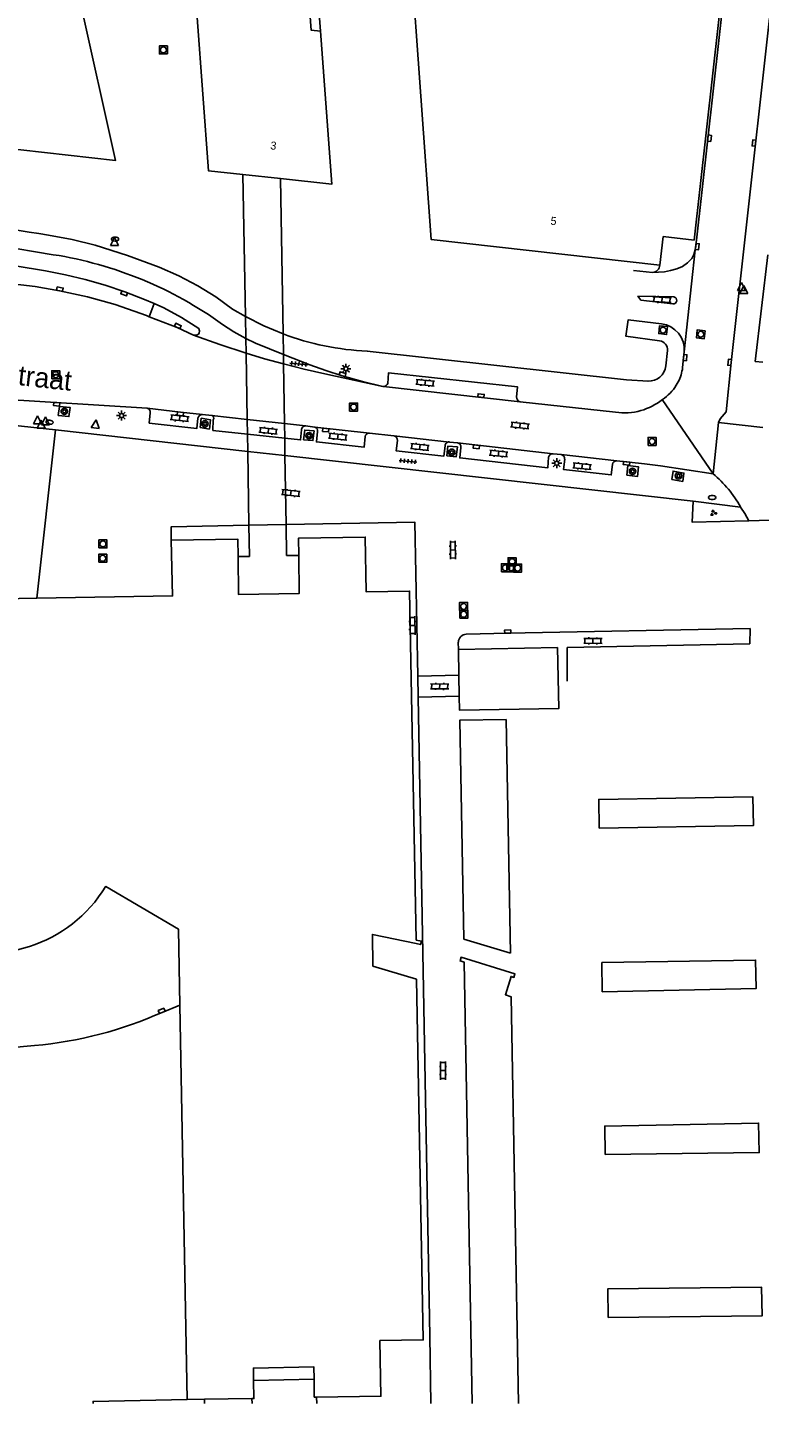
# Model space of a CAD drawing. Extents: x 131000 to 133014, y 396499 to 399001.
# Drawn here: x 132652.8 to 132744.3, y 396500 to 396671.9 of the extents above; entities that cross this region are included whole.
import ezdxf

# ---------------------------------------------------------------- set-up
doc = ezdxf.new("R2010")
doc.units = 0
for name, color, linetype in [('gg-afsc-hekwerk', 7, 'Continuous'), ('gg-afsc-muur', 7, 'Continuous'), ('gg-anno-huisnummerreeks BGT', 7, 'Continuous'), ('gg-anno-openbare ruimte label', 7, 'Continuous'), ('gg-bbg-bijgebouw', 7, 'Continuous'), ('gg-bbg-hoofdgebouw', 7, 'Continuous'), ('gg-bbg-luifel en loopbrug', 7, 'Continuous'), ('gg-bbg-onder overbouw', 7, 'Continuous'), ('gg-bbg-pand overbouw', 7, 'Continuous'), ('gg-knt-verharding', 7, 'Continuous'), ('gg-knt-verharding nz', 7, 'Continuous'), ('gt-grn-weggrens', 7, 'Continuous'), ('gt-symb-boom', 7, 'Continuous'), ('gt-symb-brandkraan', 7, 'Continuous'), ('gt-symb-groenvak', 7, 'Continuous'), ('gt-symb-klinker verharding', 7, 'Continuous'), ('gt-symb-kolk', 7, 'Continuous'), ('gt-symb-lichtmast', 7, 'Continuous'), ('gt-symb-rioolschacht', 7, 'Continuous'), ('gt-symb-tegel verharding', 7, 'Continuous'), ('gt-symb-waterafsluiter', 7, 'Continuous')]:
    doc.layers.add(name, color=color, linetype=linetype)

# ---------------------------------------------------------------- blocks, each defined once
blk = doc.blocks.new('gt0-KL1')
at = {"layer": 'gt-symb-klinker verharding'}
for p, q in [((-1.15, 0.3), (1.15, 0.3)), ((-1, -0.3), (-1, 0.3)), ((-0.5, 0.3), (-0.5, 0.45)), ((0, -0.3), (0, 0.3)), ((0.5, 0.3), (0.5, 0.45)), ((1, -0.3), (1, 0.3)), ((-1.15, -0.3), (1.15, -0.3)), ((-0.5, -0.45), (-0.5, -0.3)), ((0.5, -0.45), (0.5, -0.3))]:
    blk.add_line(p, q, dxfattribs=at)
blk = doc.blocks.new('gt0-KOLK')
at = {"layer": 'gt-symb-kolk'}
blk.add_lwpolyline([(0, 0), (0.38, 0), (0.38, 0.4), (-0.38, 0.4), (-0.38, 0), (0, 0)], dxfattribs=at)
blk = doc.blocks.new('gt0-RS')
at = {"layer": 'gt-symb-rioolschacht'}
blk.add_lwpolyline([(-0.5, -0.5), (0.5, -0.5), (0.5, 0.5), (-0.5, 0.5)], close=True, dxfattribs=at)
blk.add_circle((0, 0), 0.375, dxfattribs=at)
blk = doc.blocks.new('gt0-WAFSL')
at = {"layer": 'gt-symb-waterafsluiter'}
for p, q in [((-0.5, -0.33), (0, 0.67)), ((0, 0.67), (0.5, -0.33)), ((0.5, -0.33), (-0.5, -0.33))]:
    blk.add_line(p, q, dxfattribs=at)
blk = doc.blocks.new('gt0-BOOM')
at = {"layer": 'gt-symb-boom'}
for radius in [0.4, 0.2]:
    blk.add_circle((0, 0), radius, dxfattribs=at)
blk = doc.blocks.new('gt0-BR')
at = {"layer": 'gt-symb-brandkraan'}
for centre, radius, start, end in [((-0.24, 0), 0.206, 107.5669, 252.4331), ((0.6, -2.66), 3, 106.892, 107.5669), ((0, -0.69), 0.938, 73.108, 106.892), ((-0.6, -2.66), 3, 72.4331, 73.108), ((0.24, 0), 0.206, 287.567, 72.4331), ((0.6, 2.66), 3, 252.4331, 253.108), ((0, 0.69), 0.938, 253.108, 286.8921), ((-0.6, 2.66), 3, 286.8921, 287.567)]:
    blk.add_arc(centre, radius, start, end, dxfattribs=at)
blk = doc.blocks.new('gt0-GRVAK')
at = {"layer": 'gt-symb-groenvak'}
for p, q in [((-0.11, 0.19), (-0.23, 0.24)), ((-0.18, 0.15), (0.09, 0.15)), ((-0.09, 0.21), (-0.16, 0.32)), ((-0.05, 0.21), (-0.05, 0.39)), ((0, 0.21), (0.06, 0.32)), ((0.02, 0.19), (0.13, 0.24)), ((0.26, -0.05), (0.2, 0.06)), ((0.3, -0.05), (0.3, 0.13)), ((0.35, -0.05), (0.41, 0.06)), ((-0.24, -0.23), (-0.36, -0.18)), ((-0.32, -0.26), (-0.05, -0.26)), ((-0.23, -0.21), (-0.29, -0.09)), ((-0.18, -0.2), (-0.18, -0.02)), ((-0.14, -0.21), (-0.07, -0.09)), ((-0.12, -0.23), (0, -0.18)), ((0.24, -0.07), (0.12, -0.02)), ((0.17, -0.11), (0.44, -0.11)), ((0.37, -0.07), (0.49, -0.02))]:
    blk.add_line(p, q, dxfattribs=at)
blk = doc.blocks.new('gt0-TEG1')
at = {"layer": 'gt-symb-tegel verharding'}
for p, q in [((-1.12, 0), (1.12, 0)), ((-0.9, -0.25), (-0.9, 0.25)), ((-0.45, -0.25), (-0.45, 0.25)), ((0, -0.25), (0, 0.25)), ((0.45, -0.25), (0.45, 0.25)), ((0.9, -0.25), (0.9, 0.25))]:
    blk.add_line(p, q, dxfattribs=at)
blk = doc.blocks.new('gt0-LMAST')
at = {"layer": 'gt-symb-lichtmast'}
for p, q in [((-0.18, 0.17), (-0.45, 0.44)), ((-0.01, 0.25), (-0.01, 0.62)), ((0.17, 0.17), (0.44, 0.44)), ((-0.26, 0), (-0.63, 0)), ((-0.18, -0.18), (-0.45, -0.45)), ((-0.01, -0.25), (-0.01, -0.63)), ((0.44, -0.45), (0.17, -0.18)), ((0.24, 0), (0.62, 0))]:
    blk.add_line(p, q, dxfattribs=at)
blk.add_circle((-0.01, 0), 0.25, dxfattribs=at)

msp = doc.modelspace()

# ---------------------------------------------------------------- linework, layer by layer
at = {"layer": 'gg-afsc-hekwerk'}
msp.add_line((132742.96, 396610.31), (132749.11, 396610.49), dxfattribs=at)
msp.add_lwpolyline([(132735.97, 396612.74), (132735.88, 396610.11), (132742.96, 396610.31)], dxfattribs=at)
at = {"layer": 'gg-afsc-muur'}
for p, q in [((132653.96, 396600.64), (132656.29, 396621.65)), ((132656.29, 396621.65), (132680.32, 396618.96)), ((132680.32, 396618.96), (132684.97, 396618.44)), ((132684.97, 396618.44), (132735.97, 396612.74))]:
    msp.add_line(p, q, dxfattribs=at)
for points in [[(132720.26, 396590.25), (132720.25, 396594.45), (132743.07, 396594.94)], [(132653.67, 396544.72), (132650.5, 396544.46), (132647.33, 396544.36), (132644.33, 396544.43), (132641.33, 396544.66), (132638.44, 396545.06), (132635.58, 396545.61), (132632.44, 396546.39), (132629.35, 396547.32), (132626.4, 396548.39), (132623.51, 396549.6), (132621.65, 396550.5), (132619.86, 396551.55)]]:
    msp.add_lwpolyline(points, dxfattribs=at)
at = {"layer": 'gg-bbg-bijgebouw'}
for p, q in [((132706.65, 396594.22), (132706.7, 396591.02)), ((132706.7, 396591.02), (132706.74, 396588.38))]:
    msp.add_line(p, q, dxfattribs=at)
for points in [[(132706.74, 396588.38), (132706.77, 396586.64), (132719.18, 396586.83), (132719.02, 396594.45), (132706.65, 396594.22)], [(132713.17, 396556.27), (132707.34, 396558.03), (132706.82, 396585.37), (132712.6, 396585.45), (132713.17, 396556.27)], [(132714.17, 396500), (132713.23, 396550.83), (132712.53, 396551.07), (132713.23, 396553.36), (132713.58, 396553.23), (132713.72, 396553.69), (132706.98, 396555.75), (132706.87, 396555.31), (132707.37, 396555.16), (132708.39, 396500)]]:
    msp.add_lwpolyline(points, dxfattribs=at)
at = {"layer": 'gg-bbg-hoofdgebouw'}
for p, q in [((132672.77, 396500.49), (132671.84, 396549.78)), ((132672.77, 396500.49), (132674.91, 396500.52)), ((132674.91, 396500.52), (132680.85, 396500.61))]:
    msp.add_line(p, q, dxfattribs=at)
for points in [[(132693.73, 396694.99), (132694.8, 396680.88), (132700.66, 396681.29), (132703.23, 396645.46), (132731.83, 396642.24)], [(132736.12, 396645.37), (132740.71, 396686.39), (132736.82, 396686.83), (132737.22, 396690.42)], [(132635.67, 396671.99), (132634.18, 396658.63), (132663.81, 396655.33), (132659.41, 396674.99)], [(132674.01, 396673.2), (132675.42, 396654.04), (132679.72, 396653.57)], [(132689.42, 396671.47), (132690.83, 396652.36), (132684.43, 396653.06)], [(132736.12, 396645.37), (132732.24, 396645.81), (132731.83, 396642.24)], [(132670.77, 396607.86), (132670.93, 396600.91), (132653.96, 396600.64)], [(132679.12, 396605.82), (132679.09, 396607.99), (132670.77, 396607.86)], [(132701.38, 396557.91), (132700.54, 396601.52), (132695.12, 396601.43), (132695.01, 396608.27), (132686.67, 396608.14), (132686.7, 396605.97)], [(132653.96, 396600.64), (132647.35, 396600.52), (132645.56, 396600.43), (132643.78, 396600.19)], [(132671.84, 396549.78), (132671.66, 396559.27), (132662.58, 396564.62)], [(132701.42, 396553.01), (132695.97, 396554.65), (132695.9, 396558.61), (132701.39, 396557.46)], [(132701.39, 396557.46), (132701.93, 396557.35), (132702.02, 396557.78), (132701.38, 396557.91)], [(132701.42, 396553.01), (132702.26, 396507.95), (132696.84, 396507.85), (132696.97, 396500.91), (132688.93, 396500.8)], [(132680.85, 396500.61), (132681.1, 396500.61), (132681.06, 396502.86)], [(132688.93, 396500.8), (132688.64, 396500.8), (132688.61, 396503.04)]]:
    msp.add_lwpolyline(points, dxfattribs=at)
msp.add_arc((132647.81, 396573.54), 17.25, 163.9249, 328.8846, dxfattribs=at)
at = {"layer": 'gg-bbg-luifel en loopbrug'}
for p, q in [((132680.85, 396500.61), (132680.86, 396500)), ((132688.93, 396500.8), (132688.94, 396500))]:
    msp.add_line(p, q, dxfattribs=at)
at = {"layer": 'gg-bbg-onder overbouw'}
msp.add_line((132679.72, 396653.57), (132684.43, 396653.06), dxfattribs=at)
for points in [[(132687.95, 396675.52), (132688.24, 396671.62), (132689.42, 396671.47)], [(132686.7, 396605.97), (132686.77, 396601.23), (132679.19, 396601.07), (132679.12, 396605.82)], [(132688.61, 396503.04), (132688.58, 396504.6), (132681.03, 396504.43), (132681.06, 396502.86)]]:
    msp.add_lwpolyline(points, dxfattribs=at)
at = {"layer": 'gg-bbg-pand overbouw'}
for p, q in [((132688.89, 396678.68), (132689.42, 396671.47)), ((132679.72, 396653.57), (132680.03, 396635.82)), ((132684.43, 396653.06), (132684.74, 396633.66)), ((132680.03, 396635.82), (132680.07, 396633.07)), ((132684.78, 396631.07), (132684.74, 396633.66)), ((132680.07, 396633.07), (132680.11, 396631.25)), ((132680.11, 396631.25), (132680.25, 396622.97)), ((132684.8, 396629.89), (132684.78, 396631.07)), ((132684.91, 396622.45), (132684.8, 396629.89)), ((132680.25, 396622.97), (132680.28, 396621.13)), ((132684.94, 396620.62), (132684.91, 396622.45)), ((132680.28, 396621.13), (132680.32, 396618.96)), ((132684.97, 396618.44), (132684.94, 396620.62)), ((132680.32, 396618.96), (132680.48, 396609.74)), ((132685.11, 396609.82), (132684.97, 396618.44)), ((132680.48, 396609.74), (132680.54, 396605.85)), ((132685.17, 396605.94), (132685.11, 396609.82)), ((132685.17, 396605.94), (132686.7, 396605.97)), ((132679.12, 396605.82), (132680.54, 396605.85)), ((132681.06, 396502.86), (132688.61, 396503.04))]:
    msp.add_line(p, q, dxfattribs=at)
at = {"layer": 'gg-knt-verharding'}
for p, q in [((132736.4, 396645.35), (132736.25, 396644.16)), ((132728.53, 396641.57), (132730.91, 396641.31)), ((132668.63, 396637.43), (132668.02, 396635.8)), ((132732.77, 396631.58), (132732.57, 396629.64)), ((132734.67, 396629.45), (132734.87, 396631.43)), ((132697.31, 396627.08), (132697.21, 396627.08)), ((132734.12, 396627.65), (132733.88, 396627.23)), ((132637.15, 396626.29), (132667.74, 396624.36)), ((132714.36, 396625.17), (132726.29, 396623.87)), ((132636.88, 396623.78), (132656.29, 396621.65)), ((132674.66, 396623.59), (132675.83, 396623.47)), ((132688.71, 396621.99), (132687.56, 396622.15)), ((132738.48, 396616.16), (132739.16, 396622.6)), ((132739.16, 396622.6), (132744.69, 396621.94)), ((132698.6, 396620.91), (132695.53, 396621.26)), ((132706.54, 396620.03), (132705.53, 396620.14)), ((132719.48, 396618.57), (132718.48, 396618.68)), ((132735.97, 396612.74), (132741.9, 396612)), ((132741.88, 396612.03), (132741.9, 396612)), ((132680.48, 396609.74), (132685.11, 396609.82)), ((132706.65, 396594.22), (132706.64, 396595.14)), ((132701.57, 396590.87), (132706.7, 396591.02)), ((132701.62, 396588.25), (132701.57, 396590.87)), ((132706.74, 396588.38), (132701.62, 396588.25)), ((132671.84, 396549.78), (132669.64, 396548.87)), ((132674.91, 396500.52), (132674.92, 396500))]:
    msp.add_line(p, q, dxfattribs=at)
for points in [[(132746.46, 396688.96), (132747.29, 396688.84), (132740.74, 396630.07), (132740.1, 396623.91), (132739.36, 396623.04), (132739.16, 396622.6)], [(132741.05, 396686.72), (132740.62, 396683.01), (132736.4, 396645.35)], [(132656.03, 396643.54), (132649.1, 396644.69), (132639.25, 396646.46), (132636.3, 396647.05)], [(132655.43, 396645.99), (132658.37, 396645.45), (132661.26, 396644.72), (132665.28, 396643.45), (132669.25, 396641.99), (132671.72, 396640.91), (132674.1, 396639.65), (132676.32, 396638.28), (132678.44, 396636.75), (132680.03, 396635.82)], [(132636.08, 396644.92), (132636.82, 396644.76), (132647.68, 396642.76), (132655.05, 396641.54), (132657.54, 396641.05), (132660.02, 396640.45), (132662.5, 396639.73), (132664.95, 396638.91), (132667.42, 396637.97), (132668.63, 396637.43)], [(132736.25, 396644.16), (132736.09, 396643.59), (132735.81, 396643.07), (132735.29, 396642.52), (132734.67, 396642.09), (132733.93, 396641.77), (132733.15, 396641.56), (132732.42, 396641.42), (132730.91, 396641.31)], [(132745.31, 396643.54), (132743.74, 396630.22), (132744.68, 396630.12)], [(132640.43, 396641.11), (132653.75, 396639.57), (132656.82, 396639.05), (132660.31, 396638.28), (132663.77, 396637.32), (132667.66, 396635.94), (132668.02, 396635.8)], [(132668.63, 396637.43), (132669.84, 396636.89), (132672.06, 396635.68), (132674.2, 396634.31), (132674.28, 396634.04), (132674.26, 396633.74), (132674.16, 396633.61), (132674.02, 396633.53), (132673.79, 396633.49), (132673.56, 396633.51)], [(132733.56, 396638.27), (132729.08, 396638.35), (132729.46, 396637.85), (132733.44, 396637.39)], [(132668.02, 396635.8), (132671.51, 396634.46), (132673.56, 396633.51)], [(132732.02, 396634.91), (132727.85, 396635.4), (132727.59, 396633.35), (132731.8, 396632.8)], [(132673.56, 396633.51), (132676.82, 396632.33), (132680.11, 396631.25)], [(132680.07, 396633.07), (132678.6, 396633.89), (132677.19, 396634.81)], [(132697.21, 396627.08), (132694.65, 396627.72), (132692.12, 396628.43), (132690.08, 396629.08), (132688.07, 396629.79), (132684.78, 396631.07)], [(132695.27, 396631.49), (132727.67, 396627.92), (132730.35, 396627.76)], [(132697.21, 396627.08), (132689.96, 396628.65), (132687.37, 396629.24), (132684.8, 396629.89)], [(132713.9, 396625.76), (132714.05, 396627.02), (132697.93, 396628.79), (132697.82, 396627.47)], [(132656.65, 396623.45), (132656.79, 396624.59), (132658.13, 396624.47), (132657.99, 396623.32), (132656.65, 396623.45)], [(132674.1, 396623.12), (132673.98, 396621.85), (132668.01, 396622.51), (132668.15, 396623.79)], [(132674.4, 396621.95), (132674.52, 396623.12), (132675.67, 396622.93), (132675.54, 396621.76), (132674.4, 396621.95)], [(132680.28, 396621.13), (132675.98, 396621.6), (132676.02, 396622.91)], [(132687.04, 396621.65), (132686.92, 396620.4), (132684.94, 396620.62)], [(132687.3, 396620.43), (132688.47, 396620.31), (132688.62, 396621.52), (132687.45, 396621.64), (132687.3, 396620.43)], [(132694.99, 396620.81), (132694.88, 396619.51), (132688.9, 396620.16), (132689.04, 396621.44)], [(132704.99, 396619.68), (132704.83, 396618.39), (132698.86, 396619.04), (132699.03, 396620.32)], [(132705.22, 396618.4), (132706.39, 396618.29), (132706.52, 396619.52), (132705.35, 396619.64), (132705.22, 396618.4)], [(132717.92, 396618.24), (132717.83, 396616.92), (132706.82, 396618.15), (132706.97, 396619.46)], [(132725.9, 396617.34), (132725.76, 396616.03), (132719.79, 396616.7), (132719.93, 396618)], [(132738.48, 396616.16), (132731.89, 396617.18), (132729.9, 396617.43), (132726.46, 396617.78)], [(132727.68, 396615.98), (132727.83, 396617.19), (132729.16, 396617.03), (132729.01, 396615.82), (132727.68, 396615.98)], [(132733.33, 396615.47), (132733.47, 396616.51), (132734.82, 396616.26), (132734.69, 396615.22), (132733.33, 396615.47)], [(132742.96, 396610.31), (132742.46, 396611.2), (132741.9, 396612)], [(132670.77, 396607.86), (132670.76, 396609.56), (132680.48, 396609.74)], [(132685.11, 396609.82), (132701.21, 396610.12), (132701.57, 396590.87)], [(132707.64, 396596.13), (132712.82, 396596.26), (132743.1, 396596.82), (132743.07, 396594.94)], [(132701.62, 396588.25), (132703.1, 396508.42), (132703.22, 396500)], [(132724.24, 396571.88), (132724.18, 396575.48), (132743.45, 396575.8), (132743.52, 396572.21), (132724.24, 396571.88)], [(132724.56, 396555.09), (132724.63, 396551.45), (132743.84, 396551.84), (132743.78, 396555.4), (132724.56, 396555.09)], [(132724.98, 396531.12), (132724.94, 396534.67), (132744.16, 396535.03), (132744.24, 396531.35), (132724.98, 396531.12)], [(132725.36, 396510.73), (132725.31, 396514.31), (132744.53, 396514.53), (132744.6, 396510.95), (132725.36, 396510.73)], [(132661, 396500), (132660.99, 396500.26), (132672.77, 396500.49)]]:
    msp.add_lwpolyline(points, dxfattribs=at)
for centre, radius, start, end in [((132720.41, 397067.65), 426.64, 258.593, 261.2394), ((132648.45, 396595.16), 48.98, 54.0691, 81.0982), ((132730.78, 396642.36), 1.06, 277.0553, 353.7478), ((132733.49, 396637.83), 0.446, 262.661, 82.0054), ((132696.99, 396666.52), 35.08, 249.5589, 267.2029), ((132731.63, 396631.68), 3.25, 355.5332, 83.1817), ((132731.65, 396631.69), 1.12, 354.1374, 82.5641), ((132730.47, 396629.86), 2.11, 266.5052, 354.182), ((132729.24, 396630.12), 5.47, 333.0968, 352.9216), ((132697.29, 396627.63), 0.555, 272.5001, 343.2029), ((132728.46, 396630.78), 6.48, 304.5616, 326.8002), ((132714.56, 396625.8), 0.659, 182.9261, 252.0709), ((132726.97, 396632.19), 8.5, 286.9454, 307.4551), ((132667.66, 396623.87), 0.493, 351.0673, 80.7935), ((132674.65, 396623.03), 0.558, 89.5565, 171.2204), ((132675.71, 396623.12), 0.373, 325.3971, 70.4316), ((132727.42, 396631.46), 7.67, 261.4925, 285.2851), ((132687.53, 396621.67), 0.483, 85.7731, 183.1101), ((132688.62, 396621.56), 0.431, 343.5485, 78.4719), ((132695.51, 396620.75), 0.515, 87.2715, 173.383), ((132698.48, 396620.37), 0.555, 355.0527, 76.9209), ((132705.48, 396619.65), 0.497, 84.8081, 176.5513), ((132706.47, 396619.52), 0.505, 352.382, 82.3537), ((132718.43, 396618.16), 0.521, 84.6522, 171.2663), ((132719.4, 396618.04), 0.53, 355.6183, 81.4536), ((132726.41, 396617.26), 0.517, 84.8895, 171.5974), ((132729.62, 396605.4), 13.94, 28.398, 50.5333), ((132707.7, 396595.07), 1.06, 93.368, 176.401), ((132649.11, 396594.99), 50.48, 275.1796, 293.9944)]:
    msp.add_arc(centre, radius, start, end, dxfattribs=at)
at = {"layer": 'gg-knt-verharding nz'}
for p, q in [((132697.31, 396627.08), (132714.36, 396625.17)), ((132680.25, 396622.97), (132675.83, 396623.47)), ((132684.91, 396622.45), (132680.25, 396622.97)), ((132687.56, 396622.15), (132684.91, 396622.45)), ((132695.53, 396621.26), (132688.71, 396621.99)), ((132680.28, 396621.13), (132684.94, 396620.62)), ((132705.53, 396620.14), (132698.6, 396620.91)), ((132718.48, 396618.68), (132706.54, 396620.03)), ((132726.46, 396617.78), (132719.48, 396618.57))]:
    msp.add_line(p, q, dxfattribs=at)
for points in [[(132684.74, 396633.66), (132682.34, 396634.65), (132680.03, 396635.82)], [(132684.78, 396631.07), (132681.3, 396632.48), (132680.07, 396633.07)], [(132684.8, 396629.89), (132682.44, 396630.55), (132680.11, 396631.25)], [(132674.66, 396623.59), (132671.92, 396623.86), (132667.74, 396624.36)]]:
    msp.add_lwpolyline(points, dxfattribs=at)
at = {"layer": 'gt-grn-weggrens'}
for p, q in [((132734.87, 396631.43), (132736.25, 396644.16)), ((132738.48, 396616.16), (132732.13, 396625.44))]:
    msp.add_line(p, q, dxfattribs=at)

# ---------------------------------------------------------------- block references
at = {"layer": 'gt-symb-boom'}
for p in [(132657.4, 396623.98), (132674.99, 396622.41), (132687.99, 396620.93), (132705.82, 396618.86), (132728.41, 396616.48), (132734.15, 396615.91)]:
    msp.add_blockref('gt0-BOOM', p, dxfattribs=at)
at = {"layer": 'gt-symb-brandkraan'}
for p in [(132663.75, 396645.5), (132738.36, 396613.21)]:
    msp.add_blockref('gt0-BR', p, dxfattribs=at)
at = {"layer": 'gt-symb-brandkraan', "rotation": -7.992313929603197}
msp.add_blockref('gt0-BR', (132655.56, 396622.62), dxfattribs=at)
at = {"layer": 'gt-symb-groenvak'}
msp.add_blockref('gt0-GRVAK', (132738.51, 396611.26), dxfattribs=at)
at = {"layer": 'gt-symb-klinker verharding'}
for p, rotation in [((132732.1, 396637.93), -2.6363819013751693), ((132702.5, 396627.55), -6.030008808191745), ((132671.82, 396623.12), -6.030008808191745), ((132682.89, 396621.54), -6.030008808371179), ((132691.58, 396620.81), -6.030008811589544), ((132714.35, 396622.2), -6.030008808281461), ((132701.83, 396619.52), -6.030008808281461), ((132711.67, 396618.69), -6.030008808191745), ((132722.11, 396617.11), -6.030008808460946), ((132685.71, 396613.77), -6.030008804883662), ((132705.96, 396606.65), -89.31248364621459), ((132700.91, 396597.21), -88.85423716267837), ((132723.46, 396595.28), 179.4270613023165), ((132704.31, 396589.6), 179.4843519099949), ((132704.73, 396541.59), -90.00000000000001)]:
    msp.add_blockref('gt0-KL1', p, dxfattribs=dict(at, rotation=rotation))
at = {"layer": 'gt-symb-kolk'}
for p, rotation in [((132737.83, 396658.13), -96.41237171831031), ((132743.78, 396657.47), 83.68511557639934), ((132736.3, 396644.59), -96.66296362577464), ((132656.82, 396639.05), -10.83791044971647), ((132664.95, 396638.91), 160.11483488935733), ((132671.51, 396634.46), -23.694971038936), ((132734.77, 396630.7), -94.99208116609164), ((132740.74, 396630.07), 84.08992967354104), ((132692.12, 396628.43), -16.913217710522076), ((132656.46, 396625.06), 176.44511133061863), ((132709.45, 396625.73), -6.314884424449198), ((132671.92, 396623.86), 174.4319759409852), ((132690.1, 396621.83), 174.08992967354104), ((132708.9, 396619.74), 173.6851155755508), ((132727.68, 396617.67), 173.912991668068), ((132712.82, 396596.26), 1.4320961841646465), ((132669.64, 396548.87), 22.514112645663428)]:
    msp.add_blockref('gt0-KOLK', p, dxfattribs=dict(at, rotation=rotation))
at = {"layer": 'gt-symb-lichtmast'}
for p in [(132692.6, 396629.3), (132664.57, 396623.44), (132718.94, 396617.49)]:
    msp.add_blockref('gt0-LMAST', p, dxfattribs=at)
at = {"layer": 'gt-symb-rioolschacht'}
for p, rotation in [((132669.79, 396669.14), 90.17188682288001), ((132732.23, 396634.12), 173.33703637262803), ((132736.94, 396633.61), 173.0525893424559)]:
    msp.add_blockref('gt0-RS', p, dxfattribs=dict(at, rotation=rotation))
for p in [(132656.33, 396628.55), (132693.55, 396624.51), (132730.86, 396620.21), (132662.23, 396607.41), (132662.2, 396605.61), (132712.52, 396604.42), (132713.22, 396604.43), (132713.36, 396605.18), (132714.05, 396604.39), (132707.29, 396599.59), (132707.32, 396598.62)]:
    msp.add_blockref('gt0-RS', p, dxfattribs=at)
at = {"layer": 'gt-symb-tegel verharding', "rotation": -4.992081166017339}
for p in [(132686.71, 396629.9), (132700.35, 396617.74)]:
    msp.add_blockref('gt0-TEG1', p, dxfattribs=at)
at = {"layer": 'gt-symb-waterafsluiter'}
for p in [(132663.68, 396645.01), (132742.02, 396639.41), (132742.31, 396639.04), (132654.07, 396622.73), (132655.05, 396622.62), (132654.52, 396622.19)]:
    msp.add_blockref('gt0-WAFSL', p, dxfattribs=at)
at = {"layer": 'gt-symb-waterafsluiter', "rotation": -6.371822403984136}
msp.add_blockref('gt0-WAFSL', (132661.3, 396622.23), dxfattribs=at)

# ---------------------------------------------------------------- texts
at = {"layer": 'gg-anno-huisnummerreeks BGT'}
for s, rotation, p in [('3', 353.7, (132683.11, 396656.72)), ('5', 353.6, (132718.12, 396647.31))]:
    msp.add_text(s, height=1, rotation=rotation, dxfattribs=at).set_placement(p)
at = {"layer": 'gg-anno-openbare ruimte label'}
msp.add_text('Abeelstraat', height=2.5, rotation=353.7, dxfattribs=at).set_placement((132641.38, 396628.39))

doc.saveas('drawing.dxf')
